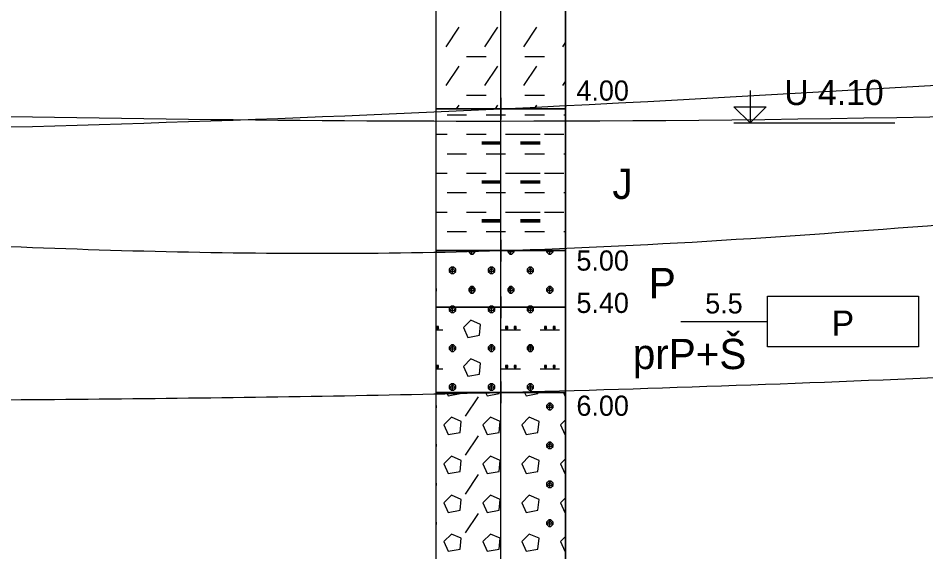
# Model space of a CAD drawing. Extents: x 3042 to 4120, y 576 to 2694.
# Drawn here: x 3364.82 to 3396.82, y 1416.09 to 1434.91 of the extents above; entities that cross this region are included whole.
import ezdxf

# ---------------------------------------------------------------- set-up
doc = ezdxf.new("R2010")
doc.units = 0
for name, color, linetype in [('18', 7, 'Continuous'), ('51', 7, 'Continuous'), ('52', 7, 'Continuous'), ('53', 7, 'Continuous'), ('56', 7, 'Continuous'), ('61', 7, 'Continuous'), ('62', 7, 'Continuous'), ('HPV', 7, 'Continuous'), ('rozhraní', 7, 'Continuous')]:
    doc.layers.add(name, color=color, linetype=linetype)

msp = doc.modelspace()

# ---------------------------------------------------------------- linework, layer by layer
at = {"layer": '18'}
msp.add_line((3381.832, 1401.714), (3381.832, 1451.714), dxfattribs=at)
at = {"layer": '51'}
for p, q in [((3379.904, 1433.904), (3380.361, 1434.59)), ((3381.276, 1433.904), (3381.733, 1434.59)), ((3382.647, 1433.904), (3383.104, 1434.59)), ((3384.019, 1433.904), (3384.118, 1434.052)), ((3380.628, 1433.561), (3381.314, 1433.561)), ((3382.685, 1433.561), (3383.371, 1433.561)), ((3379.904, 1432.532), (3380.361, 1433.218)), ((3381.276, 1432.532), (3381.733, 1433.218)), ((3382.647, 1432.532), (3383.104, 1433.218)), ((3384.019, 1432.532), (3384.118, 1432.681)), ((3380.628, 1432.19), (3381.314, 1432.19)), ((3382.685, 1432.19), (3383.371, 1432.19)), ((3380.273, 1431.714), (3380.361, 1431.847)), ((3381.644, 1431.714), (3381.733, 1431.847)), ((3383.016, 1431.714), (3383.104, 1431.847)), ((3379.942, 1431.504), (3380.628, 1431.504)), ((3381.314, 1431.504), (3382, 1431.504)), ((3382.685, 1431.504), (3383.371, 1431.504)), ((3384.057, 1431.504), (3384.118, 1431.504)), ((3379.546, 1430.818), (3379.942, 1430.818)), ((3380.628, 1430.818), (3381.314, 1430.818)), ((3382, 1430.818), (3382.685, 1430.818)), ((3382.533, 1430.818), (3383.219, 1430.818)), ((3383.371, 1430.818), (3384.057, 1430.818)), ((3381.161, 1430.551), (3381.847, 1430.551)), ((3381.161, 1430.513), (3381.847, 1430.513)), ((3381.161, 1430.475), (3381.847, 1430.475)), ((3382.533, 1430.551), (3383.219, 1430.551)), ((3382.533, 1430.513), (3383.219, 1430.513)), ((3382.533, 1430.475), (3383.219, 1430.475)), ((3379.942, 1430.132), (3380.628, 1430.132)), ((3381.314, 1430.132), (3382, 1430.132)), ((3382.685, 1430.132), (3383.371, 1430.132)), ((3384.057, 1430.132), (3384.118, 1430.132)), ((3379.546, 1429.446), (3379.942, 1429.446)), ((3380.628, 1429.446), (3381.314, 1429.446)), ((3382, 1429.446), (3382.685, 1429.446)), ((3382.533, 1429.446), (3383.219, 1429.446)), ((3383.371, 1429.446), (3384.057, 1429.446)), ((3381.161, 1429.18), (3381.847, 1429.18)), ((3381.161, 1429.142), (3381.847, 1429.142)), ((3381.161, 1429.103), (3381.847, 1429.103)), ((3382.533, 1429.18), (3383.219, 1429.18)), ((3382.533, 1429.142), (3383.219, 1429.142)), ((3382.533, 1429.103), (3383.219, 1429.103)), ((3379.942, 1428.761), (3380.628, 1428.761)), ((3381.314, 1428.761), (3382, 1428.761)), ((3382.685, 1428.761), (3383.371, 1428.761)), ((3384.057, 1428.761), (3384.118, 1428.761)), ((3379.546, 1428.075), (3379.942, 1428.075)), ((3380.628, 1428.075), (3381.314, 1428.075)), ((3381.161, 1427.808), (3381.847, 1427.808)), ((3382, 1428.075), (3382.685, 1428.075)), ((3382.533, 1428.075), (3383.219, 1428.075)), ((3382.533, 1427.808), (3383.219, 1427.808)), ((3383.371, 1428.075), (3384.057, 1428.075)), ((3381.161, 1427.77), (3381.847, 1427.77)), ((3381.161, 1427.732), (3381.847, 1427.732)), ((3382.533, 1427.77), (3383.219, 1427.77)), ((3382.533, 1427.732), (3383.219, 1427.732)), ((3379.942, 1427.389), (3380.628, 1427.389)), ((3381.314, 1427.389), (3382, 1427.389)), ((3382.685, 1427.389), (3383.371, 1427.389)), ((3384.057, 1427.389), (3384.118, 1427.389)), ((3380.818, 1426.589), (3380.818, 1426.714)), ((3382.19, 1426.589), (3382.19, 1426.714)), ((3383.562, 1426.589), (3383.562, 1426.714)), ((3380.133, 1425.903), (3380.133, 1426.132)), ((3381.504, 1425.903), (3381.504, 1426.132)), ((3382.876, 1425.903), (3382.876, 1426.132)), ((3380.818, 1425.217), (3380.818, 1425.446)), ((3382.19, 1425.217), (3382.19, 1425.446)), ((3383.562, 1425.217), (3383.562, 1425.446)), ((3380.095, 1424.76), (3380.048, 1424.714)), ((3380.125, 1424.714), (3380.171, 1424.76)), ((3380.133, 1424.714), (3380.133, 1424.76)), ((3380.133, 1424.531), (3380.133, 1424.714)), ((3381.466, 1424.76), (3381.42, 1424.714)), ((3381.496, 1424.714), (3381.542, 1424.76)), ((3381.504, 1424.714), (3381.504, 1424.76)), ((3381.504, 1424.531), (3381.504, 1424.714)), ((3382.838, 1424.76), (3382.792, 1424.714)), ((3382.868, 1424.714), (3382.914, 1424.76)), ((3382.876, 1424.714), (3382.876, 1424.76)), ((3382.876, 1424.531), (3382.876, 1424.714)), ((3379.546, 1423.922), (3379.79, 1423.922)), ((3381.847, 1423.922), (3382.533, 1423.922)), ((3383.219, 1423.922), (3383.905, 1423.922)), ((3380.133, 1423.16), (3380.133, 1423.388)), ((3381.504, 1423.16), (3381.504, 1423.388)), ((3382.876, 1423.16), (3382.876, 1423.388)), ((3379.546, 1422.55), (3379.79, 1422.55)), ((3381.847, 1422.55), (3382.533, 1422.55)), ((3383.219, 1422.55), (3383.905, 1422.55)), ((3380.133, 1421.788), (3380.133, 1422.017)), ((3381.504, 1421.788), (3381.504, 1422.017)), ((3382.876, 1421.788), (3382.876, 1422.017)), ((3380.59, 1420.874), (3381.047, 1421.56)), ((3383.562, 1421.102), (3383.562, 1421.331)), ((3384.118, 1420.744), (3383.943, 1420.569)), ((3380.59, 1419.502), (3381.047, 1420.188)), ((3383.562, 1419.731), (3383.562, 1419.959)), ((3384.118, 1419.373), (3383.943, 1419.197)), ((3380.59, 1418.131), (3381.047, 1418.816)), ((3383.562, 1418.359), (3383.562, 1418.588)), ((3384.118, 1418.001), (3383.943, 1417.826)), ((3380.59, 1416.759), (3381.047, 1417.445)), ((3383.562, 1416.988), (3383.562, 1417.216)), ((3384.118, 1416.629), (3383.943, 1416.454))]:
    msp.add_line(p, q, dxfattribs=at)
for points in [[(3379.546, 1431.714), (3384.118, 1431.714), (3384.118, 1445.214), (3379.546, 1445.214)], [(3379.546, 1426.714), (3384.118, 1426.714), (3384.118, 1431.714), (3379.546, 1431.714)], [(3379.546, 1424.714), (3384.118, 1424.714), (3384.118, 1426.714), (3379.546, 1426.714)], [(3379.546, 1421.714), (3384.118, 1421.714), (3384.118, 1424.714), (3379.546, 1424.714)], [(3379.546, 1407.714), (3384.118, 1407.714), (3384.118, 1421.714), (3379.546, 1421.714)]]:
    msp.add_lwpolyline(points, close=True, dxfattribs=at)
for points in [[(3379.546, 1426.65), (3379.561, 1426.665), (3379.561, 1426.714)], [(3379.546, 1426.68), (3379.561, 1426.665), (3379.546, 1426.665)], [(3380.704, 1426.714), (3380.704, 1426.665), (3380.78, 1426.589), (3380.857, 1426.589), (3380.933, 1426.665), (3380.933, 1426.714)], [(3380.884, 1426.714), (3380.933, 1426.665), (3380.704, 1426.665), (3380.753, 1426.714)], [(3382.076, 1426.714), (3382.076, 1426.665), (3382.152, 1426.589), (3382.228, 1426.589), (3382.304, 1426.665), (3382.304, 1426.714)], [(3382.256, 1426.714), (3382.304, 1426.665), (3382.076, 1426.665), (3382.125, 1426.714)], [(3383.447, 1426.714), (3383.447, 1426.665), (3383.524, 1426.589), (3383.6, 1426.589), (3383.676, 1426.665), (3383.676, 1426.714)], [(3383.627, 1426.714), (3383.676, 1426.665), (3383.447, 1426.665), (3383.496, 1426.714)], [(3380.095, 1426.132), (3380.018, 1426.055), (3380.018, 1425.979), (3380.095, 1425.903), (3380.171, 1425.903), (3380.247, 1425.979), (3380.247, 1426.055), (3380.171, 1426.132), (3380.095, 1426.132), (3380.247, 1425.979), (3380.018, 1425.979), (3380.171, 1426.132)], [(3381.466, 1426.132), (3381.39, 1426.055), (3381.39, 1425.979), (3381.466, 1425.903), (3381.542, 1425.903), (3381.619, 1425.979), (3381.619, 1426.055), (3381.542, 1426.132), (3381.466, 1426.132), (3381.619, 1425.979), (3381.39, 1425.979), (3381.542, 1426.132)], [(3382.838, 1426.132), (3382.762, 1426.055), (3382.762, 1425.979), (3382.838, 1425.903), (3382.914, 1425.903), (3382.99, 1425.979), (3382.99, 1426.055), (3382.914, 1426.132), (3382.838, 1426.132), (3382.99, 1425.979), (3382.762, 1425.979), (3382.914, 1426.132)], [(3379.546, 1425.278), (3379.561, 1425.293), (3379.561, 1425.37), (3379.546, 1425.385)], [(3379.546, 1425.309), (3379.561, 1425.293), (3379.546, 1425.293)], [(3380.78, 1425.446), (3380.704, 1425.37), (3380.704, 1425.293), (3380.78, 1425.217), (3380.857, 1425.217), (3380.933, 1425.293), (3380.933, 1425.37), (3380.857, 1425.446), (3380.78, 1425.446), (3380.933, 1425.293), (3380.704, 1425.293), (3380.857, 1425.446)], [(3382.152, 1425.446), (3382.076, 1425.37), (3382.076, 1425.293), (3382.152, 1425.217), (3382.228, 1425.217), (3382.304, 1425.293), (3382.304, 1425.37), (3382.228, 1425.446), (3382.152, 1425.446), (3382.304, 1425.293), (3382.076, 1425.293), (3382.228, 1425.446)], [(3383.524, 1425.446), (3383.447, 1425.37), (3383.447, 1425.293), (3383.524, 1425.217), (3383.6, 1425.217), (3383.676, 1425.293), (3383.676, 1425.37), (3383.6, 1425.446), (3383.524, 1425.446), (3383.676, 1425.293), (3383.447, 1425.293), (3383.6, 1425.446)], [(3380.048, 1424.714), (3380.018, 1424.684), (3380.018, 1424.608), (3380.095, 1424.531), (3380.171, 1424.531), (3380.247, 1424.608), (3380.247, 1424.684), (3380.217, 1424.714)], [(3380.141, 1424.714), (3380.247, 1424.608), (3380.018, 1424.608), (3380.125, 1424.714)], [(3380.217, 1424.714), (3380.171, 1424.76), (3380.095, 1424.76), (3380.141, 1424.714)], [(3381.42, 1424.714), (3381.39, 1424.684), (3381.39, 1424.608), (3381.466, 1424.531), (3381.542, 1424.531), (3381.619, 1424.608), (3381.619, 1424.684), (3381.589, 1424.714)], [(3381.512, 1424.714), (3381.619, 1424.608), (3381.39, 1424.608), (3381.496, 1424.714)], [(3381.589, 1424.714), (3381.542, 1424.76), (3381.466, 1424.76), (3381.512, 1424.714)], [(3382.792, 1424.714), (3382.762, 1424.684), (3382.762, 1424.608), (3382.838, 1424.531), (3382.914, 1424.531), (3382.99, 1424.608), (3382.99, 1424.684), (3382.96, 1424.714)], [(3382.884, 1424.714), (3382.99, 1424.608), (3382.762, 1424.608), (3382.868, 1424.714)], [(3382.96, 1424.714), (3382.914, 1424.76), (3382.838, 1424.76), (3382.884, 1424.714)], [(3379.561, 1424.036), (3379.561, 1423.96), (3379.637, 1423.96), (3379.637, 1424.036), (3379.561, 1424.036), (3379.637, 1423.96)], [(3380.514, 1423.998), (3380.666, 1423.655), (3381.085, 1423.731), (3381.123, 1424.112), (3380.78, 1424.265), (3380.514, 1423.998)], [(3382, 1424.036), (3382, 1423.96), (3382.076, 1423.96), (3382.076, 1424.036), (3382, 1424.036), (3382.076, 1423.96)], [(3382.304, 1424.036), (3382.304, 1423.96), (3382.381, 1423.96), (3382.381, 1424.036), (3382.304, 1424.036), (3382.381, 1423.96)], [(3383.371, 1424.036), (3383.371, 1423.96), (3383.447, 1423.96), (3383.447, 1424.036), (3383.371, 1424.036), (3383.447, 1423.96)], [(3383.676, 1424.036), (3383.676, 1423.96), (3383.752, 1423.96), (3383.752, 1424.036), (3383.676, 1424.036), (3383.752, 1423.96)], [(3380.095, 1423.388), (3380.018, 1423.312), (3380.018, 1423.236), (3380.095, 1423.16), (3380.171, 1423.16), (3380.247, 1423.236), (3380.247, 1423.312), (3380.171, 1423.388), (3380.095, 1423.388), (3380.247, 1423.236), (3380.018, 1423.236), (3380.171, 1423.388)], [(3381.466, 1423.388), (3381.39, 1423.312), (3381.39, 1423.236), (3381.466, 1423.16), (3381.542, 1423.16), (3381.619, 1423.236), (3381.619, 1423.312), (3381.542, 1423.388), (3381.466, 1423.388), (3381.619, 1423.236), (3381.39, 1423.236), (3381.542, 1423.388)], [(3382.838, 1423.388), (3382.762, 1423.312), (3382.762, 1423.236), (3382.838, 1423.16), (3382.914, 1423.16), (3382.99, 1423.236), (3382.99, 1423.312), (3382.914, 1423.388), (3382.838, 1423.388), (3382.99, 1423.236), (3382.762, 1423.236), (3382.914, 1423.388)], [(3380.514, 1422.626), (3380.666, 1422.284), (3381.085, 1422.36), (3381.123, 1422.741), (3380.78, 1422.893), (3380.514, 1422.626)], [(3379.561, 1422.665), (3379.561, 1422.588), (3379.637, 1422.588), (3379.637, 1422.665), (3379.561, 1422.665), (3379.637, 1422.588)], [(3382, 1422.665), (3382, 1422.588), (3382.076, 1422.588), (3382.076, 1422.665), (3382, 1422.665), (3382.076, 1422.588)], [(3382.304, 1422.665), (3382.304, 1422.588), (3382.381, 1422.588), (3382.381, 1422.665), (3382.304, 1422.665), (3382.381, 1422.588)], [(3383.371, 1422.665), (3383.371, 1422.588), (3383.447, 1422.588), (3383.447, 1422.665), (3383.371, 1422.665), (3383.447, 1422.588)], [(3383.676, 1422.665), (3383.676, 1422.588), (3383.752, 1422.588), (3383.752, 1422.665), (3383.676, 1422.665), (3383.752, 1422.588)], [(3379.929, 1421.714), (3379.98, 1421.598), (3380.399, 1421.674), (3380.403, 1421.714)], [(3380.095, 1422.017), (3380.018, 1421.941), (3380.018, 1421.864), (3380.095, 1421.788), (3380.171, 1421.788), (3380.247, 1421.864), (3380.247, 1421.941), (3380.171, 1422.017), (3380.095, 1422.017), (3380.247, 1421.864), (3380.018, 1421.864), (3380.171, 1422.017)], [(3381.3, 1421.714), (3381.352, 1421.598), (3381.771, 1421.674), (3381.775, 1421.714)], [(3381.466, 1422.017), (3381.39, 1421.941), (3381.39, 1421.864), (3381.466, 1421.788), (3381.542, 1421.788), (3381.619, 1421.864), (3381.619, 1421.941), (3381.542, 1422.017), (3381.466, 1422.017), (3381.619, 1421.864), (3381.39, 1421.864), (3381.542, 1422.017)], [(3382.672, 1421.714), (3382.723, 1421.598), (3383.143, 1421.674), (3383.147, 1421.714)], [(3382.838, 1422.017), (3382.762, 1421.941), (3382.762, 1421.864), (3382.838, 1421.788), (3382.914, 1421.788), (3382.99, 1421.864), (3382.99, 1421.941), (3382.914, 1422.017), (3382.838, 1422.017), (3382.99, 1421.864), (3382.762, 1421.864), (3382.914, 1422.017)], [(3384.043, 1421.714), (3384.095, 1421.598), (3384.118, 1421.602)], [(3379.546, 1421.163), (3379.561, 1421.179), (3379.561, 1421.255), (3379.546, 1421.27)], [(3379.546, 1421.194), (3379.561, 1421.179), (3379.546, 1421.179)], [(3383.524, 1421.331), (3383.447, 1421.255), (3383.447, 1421.179), (3383.524, 1421.102), (3383.6, 1421.102), (3383.676, 1421.179), (3383.676, 1421.255), (3383.6, 1421.331), (3383.524, 1421.331), (3383.676, 1421.179), (3383.447, 1421.179), (3383.6, 1421.331)], [(3379.828, 1420.569), (3379.98, 1420.226), (3380.399, 1420.302), (3380.437, 1420.683), (3380.095, 1420.836), (3379.828, 1420.569)], [(3381.199, 1420.569), (3381.352, 1420.226), (3381.771, 1420.302), (3381.809, 1420.683), (3381.466, 1420.836), (3381.199, 1420.569)], [(3382.571, 1420.569), (3382.723, 1420.226), (3383.143, 1420.302), (3383.181, 1420.683), (3382.838, 1420.836), (3382.571, 1420.569)], [(3383.943, 1420.569), (3384.095, 1420.226), (3384.118, 1420.23)], [(3379.546, 1419.792), (3379.561, 1419.807), (3379.561, 1419.883), (3379.546, 1419.899)], [(3379.546, 1419.822), (3379.561, 1419.807), (3379.546, 1419.807)], [(3383.524, 1419.959), (3383.447, 1419.883), (3383.447, 1419.807), (3383.524, 1419.731), (3383.6, 1419.731), (3383.676, 1419.807), (3383.676, 1419.883), (3383.6, 1419.959), (3383.524, 1419.959), (3383.676, 1419.807), (3383.447, 1419.807), (3383.6, 1419.959)], [(3379.828, 1419.197), (3379.98, 1418.855), (3380.399, 1418.931), (3380.437, 1419.312), (3380.095, 1419.464), (3379.828, 1419.197)], [(3381.199, 1419.197), (3381.352, 1418.855), (3381.771, 1418.931), (3381.809, 1419.312), (3381.466, 1419.464), (3381.199, 1419.197)], [(3382.571, 1419.197), (3382.723, 1418.855), (3383.143, 1418.931), (3383.181, 1419.312), (3382.838, 1419.464), (3382.571, 1419.197)], [(3383.943, 1419.197), (3384.095, 1418.855), (3384.118, 1418.859)], [(3379.546, 1418.42), (3379.561, 1418.435), (3379.561, 1418.512), (3379.546, 1418.527)], [(3383.524, 1418.588), (3383.447, 1418.512), (3383.447, 1418.435), (3383.524, 1418.359), (3383.6, 1418.359), (3383.676, 1418.435), (3383.676, 1418.512), (3383.6, 1418.588), (3383.524, 1418.588), (3383.676, 1418.435), (3383.447, 1418.435), (3383.6, 1418.588)], [(3379.546, 1418.451), (3379.561, 1418.435), (3379.546, 1418.435)], [(3379.828, 1417.826), (3379.98, 1417.483), (3380.399, 1417.559), (3380.437, 1417.94), (3380.095, 1418.093), (3379.828, 1417.826)], [(3381.199, 1417.826), (3381.352, 1417.483), (3381.771, 1417.559), (3381.809, 1417.94), (3381.466, 1418.093), (3381.199, 1417.826)], [(3382.571, 1417.826), (3382.723, 1417.483), (3383.143, 1417.559), (3383.181, 1417.94), (3382.838, 1418.093), (3382.571, 1417.826)], [(3383.943, 1417.826), (3384.095, 1417.483), (3384.118, 1417.487)], [(3379.546, 1417.048), (3379.561, 1417.064), (3379.561, 1417.14), (3379.546, 1417.155)], [(3379.546, 1417.079), (3379.561, 1417.064), (3379.546, 1417.064)], [(3383.524, 1417.216), (3383.447, 1417.14), (3383.447, 1417.064), (3383.524, 1416.988), (3383.6, 1416.988), (3383.676, 1417.064), (3383.676, 1417.14), (3383.6, 1417.216), (3383.524, 1417.216), (3383.676, 1417.064), (3383.447, 1417.064), (3383.6, 1417.216)], [(3379.828, 1416.454), (3379.98, 1416.111), (3380.399, 1416.188), (3380.437, 1416.569), (3380.095, 1416.721), (3379.828, 1416.454)], [(3381.199, 1416.454), (3381.352, 1416.111), (3381.771, 1416.188), (3381.809, 1416.569), (3381.466, 1416.721), (3381.199, 1416.454)], [(3382.571, 1416.454), (3382.723, 1416.111), (3383.143, 1416.188), (3383.181, 1416.569), (3382.838, 1416.721), (3382.571, 1416.454)], [(3383.943, 1416.454), (3384.095, 1416.111), (3384.118, 1416.116)]]:
    msp.add_lwpolyline(points, dxfattribs=at)
at = {"layer": '53'}
for p, q in [((3379.546, 1451.714), (3379.546, 1401.714)), ((3384.118, 1451.714), (3384.118, 1401.714)), ((3379.546, 1431.714), (3384.118, 1431.714)), ((3379.546, 1426.714), (3384.118, 1426.714)), ((3379.546, 1424.714), (3384.118, 1424.714)), ((3379.546, 1421.714), (3384.118, 1421.714))]:
    msp.add_line(p, q, dxfattribs=at)
at = {"layer": '56'}
for p, q in [((3381.832, 1432.095), (3381.832, 1431.333)), ((3381.451, 1431.714), (3382.213, 1431.714)), ((3381.832, 1427.095), (3381.832, 1426.333)), ((3381.451, 1426.714), (3382.213, 1426.714)), ((3381.832, 1425.095), (3381.832, 1424.333)), ((3381.451, 1424.714), (3382.213, 1424.714)), ((3381.832, 1422.095), (3381.832, 1421.333)), ((3381.451, 1421.714), (3382.213, 1421.714))]:
    msp.add_line(p, q, dxfattribs=at)
at = {"layer": '61'}
msp.add_line((3390.05, 1431.214), (3395.723, 1431.214), dxfattribs=at)
msp.add_lwpolyline([(3390.622, 1432.357), (3390.622, 1431.214), (3390.05, 1431.785), (3391.193, 1431.785), (3390.622, 1431.214)], dxfattribs=at)
at = {"layer": '62'}
msp.add_line((3388.182, 1424.214), (3391.23, 1424.214), dxfattribs=at)
msp.add_lwpolyline([(3396.564, 1423.325), (3391.23, 1423.325), (3391.23, 1425.103), (3396.564, 1425.103), (3396.564, 1423.325)], dxfattribs=at)
at = {"layer": 'HPV'}
msp.add_spline([(3456.273, 1433.82), (3381.832, 1431.271), (3331.502, 1431.914), (3319.823, 1431.914)], degree=3, dxfattribs=at)
at = {"layer": 'rozhraní'}
for points in [[(3260.637, 1433.124), (3269.032, 1433.064), (3331.502, 1430.964), (3381.832, 1431.714), (3448.222, 1434.864), (3457.804, 1434.864)], [(3261.496, 1419.657), (3269.032, 1420.064), (3276.869, 1420.657), (3284.683, 1421.527), (3300.27, 1423.734), (3315.855, 1425.956), (3323.667, 1426.844), (3331.502, 1427.464), (3344.075, 1427.667), (3356.665, 1427.215), (3369.255, 1426.701), (3381.832, 1426.714), (3398.427, 1427.714), (3415.014, 1429.102), (3431.607, 1430.333), (3448.222, 1430.864), (3456.64, 1430.864)], [(3261.286, 1416.77), (3269.032, 1417.064), (3284.656, 1417.905), (3300.266, 1419.039), (3315.876, 1420.16), (3331.502, 1420.964), (3344.082, 1421.267), (3356.666, 1421.398), (3369.25, 1421.5), (3381.832, 1421.714), (3398.428, 1422.286), (3415.023, 1422.999), (3431.62, 1423.607), (3448.222, 1423.864), (3456.652, 1423.864)]]:
    msp.add_spline(points, degree=3, dxfattribs=at)

# ---------------------------------------------------------------- texts
at = {"layer": '52'}
for s, height, p in [('4.00', 0.7112, (3384.499, 1432.002)), ('J', 1.067, (3385.769, 1428.536)), ('5.00', 0.7112, (3384.499, 1426.009)), ('P', 1.067, (3387.051, 1425.036)), ('5.40', 0.7112, (3384.499, 1424.516)), ('prP+Š', 1.0668, (3386.487, 1422.536)), ('6.00', 0.7112, (3384.499, 1420.89))]:
    msp.add_text(s, height=height, dxfattribs=at).set_placement(p)
at = {"layer": '61'}
msp.add_text('U 4.10', height=0.889, dxfattribs=at).set_placement((3391.828, 1431.846))
at = {"layer": '62'}
for s, height, p in [('5.5', 0.7112, (3389.039, 1424.498)), ('P', 0.889, (3393.495, 1423.712))]:
    msp.add_text(s, height=height, dxfattribs=at).set_placement(p)

doc.saveas('drawing.dxf')
